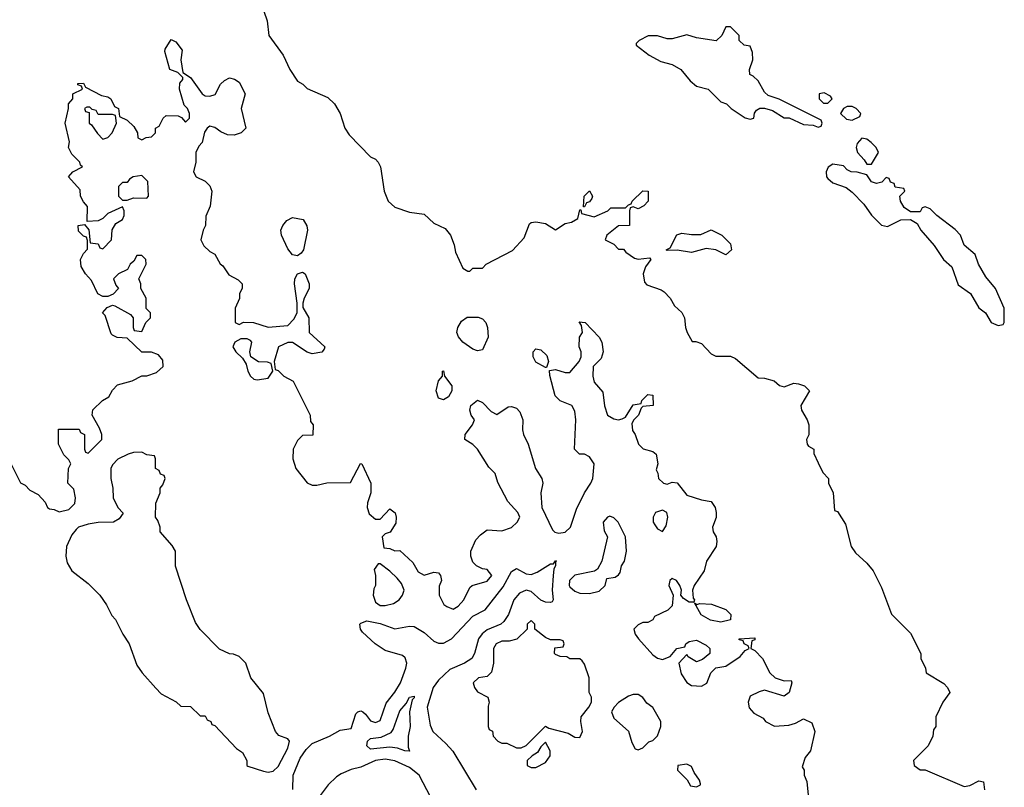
# Model space of a CAD drawing. Header units: inches. Extents: x 2380249 to 2585472, y 382747 to 546448.
# Tile 472 of 626: x 2522228 to 2526275, y 475960 to 479115. Entities that reach past the tile are written whole.
import ezdxf

# ---------------------------------------------------------------- set-up
doc = ezdxf.new("R2010")
doc.units = ezdxf.units.IN
doc.header["$MEASUREMENT"] = 0
doc.layers.add('C5427', color=7, linetype='Continuous')

msp = doc.modelspace()

# ---------------------------------------------------------------- linework, layer by layer
at = {"layer": 'C5427', "color": 4}
for points, elevation in [([(2523231.3, 479150), (2523244.7, 479110), (2523252, 479050), (2523311, 478970), (2523338, 478910), (2523370, 478862), (2523392, 478850), (2523410, 478832), (2523495.3, 478795.3), (2523522, 478770), (2523544.7, 478730), (2523564.7, 478670), (2523582, 478642), (2523670, 478552), (2523690, 478542), (2523702, 478530), (2523710.9, 478510.9), (2523726.8, 478410), (2523742, 478370), (2523770, 478344.7), (2523830, 478324.7), (2523890, 478316), (2523930, 478278.8), (2523977.5, 478257.5), (2523998.8, 478230), (2524014, 478190), (2524019.8, 478159.8), (2524050, 478094), (2524070, 478082), (2524078, 478082), (2524090, 478094), (2524130, 478094), (2524146, 478110), (2524254, 478166), (2524302, 478218), (2524324, 478276), (2524330, 478282), (2524350, 478284.7), (2524390, 478278), (2524430, 478252), (2524470, 478278), (2524496.4, 478283.6), (2524522, 478298), (2524530, 478334), (2524534, 478334), (2524538, 478318), (2524590, 478304.7), (2524646, 478330), (2524658, 478342), (2524718, 478342), (2524730, 478354), (2524742, 478358), (2524746, 478370), (2524790, 478412), (2524811.1, 478411.1), (2524812, 478370), (2524794, 478350), (2524770, 478338), (2524750, 478346), (2524738, 478342), (2524734, 478330), (2524734, 478270), (2524690, 478268), (2524642, 478230), (2524634, 478210), (2524670, 478192), (2524690, 478172), (2524710, 478172), (2524719.6, 478159.6), (2524755.3, 478135.3), (2524770, 478131), (2524816.9, 478136.9), (2524822, 478130), (2524800.7, 478099.3), (2524791, 478070), (2524796, 478036), (2524806, 478026), (2524865.4, 478005.4), (2524876.9, 477996.9), (2524902, 477970), (2524919.6, 477939.6), (2524950, 477912), (2524961, 477890), (2524964.7, 477850), (2524971.3, 477830), (2524992, 477792), (2525008, 477792), (2525030, 477784.7), (2525070, 477742), (2525090, 477732), (2525150, 477732), (2525170, 477722), (2525263.6, 477643.6), (2525290, 477642), (2525330, 477631.3), (2525351.1, 477611.1), (2525370, 477606), (2525410, 477621), (2525430, 477618), (2525454, 477610), (2525474, 477590), (2525438.8, 477530), (2525441, 477510), (2525464.7, 477470), (2525471.3, 477450), (2525471.3, 477408.7), (2525462, 477390), (2525464.7, 477370), (2525470, 477362), (2525492, 477350), (2525492.7, 477332.7), (2525510, 477294), (2525530, 477254), (2525552, 477230), (2525552, 477210), (2525572, 477170), (2525578, 477098), (2525590, 477094), (2525622, 477042), (2525646, 476950), (2525663.5, 476923.5), (2525710, 476882), (2525736, 476850), (2525770, 476782), (2525811.1, 476671.1), (2525890, 476594), (2525932, 476510), (2525932, 476490), (2525952, 476450), (2525954, 476430), (2526026.4, 476386.4), (2526042, 476370), (2526052, 476350), (2526022, 476310), (2525994, 476250), (2525994, 476210), (2525983.6, 476196.4), (2525982, 476170), (2525962, 476130), (2525902, 476070), (2525904.7, 476050), (2525930, 476032), (2525950, 476031.3), (2526110, 475962.8), (2526133.2, 475966.8), (2526170, 475986), (2526190, 475982), (2526194, 475950)], 36), ([(2522182, 477310), (2522231.6, 477211.6), (2522250, 477202), (2522270, 477182), (2522303.6, 477163.6), (2522332.7, 477132.7), (2522342, 477110), (2522350, 477104.7), (2522370, 477102), (2522390, 477092), (2522430, 477102), (2522454, 477126), (2522458, 477150), (2522450, 477186), (2522426, 477210), (2522428, 477270), (2522438, 477290), (2522430, 477306), (2522410, 477326), (2522388, 477370), (2522387.3, 477432.7), (2522472.7, 477432.7), (2522478, 477418), (2522494, 477410), (2522494, 477350), (2522498, 477338), (2522510, 477334), (2522566, 477390), (2522566, 477410), (2522556.4, 477436.4), (2522526, 477490), (2522528.9, 477511.1), (2522568, 477550), (2522594.6, 477565.4), (2522610, 477592), (2522630, 477614), (2522690, 477631.3), (2522730, 477651.3), (2522750, 477651.3), (2522790, 477664.7), (2522818, 477690), (2522816.4, 477716.4), (2522798, 477738), (2522770, 477748), (2522730, 477748), (2522670, 477806), (2522628.9, 477808.9), (2522610, 477818), (2522604, 477824), (2522579, 477899), (2522569, 477910), (2522587.3, 477932.7), (2522610, 477942), (2522619.6, 477939.6), (2522683.6, 477903.6), (2522694, 477890), (2522694, 477850), (2522698, 477838), (2522730, 477834), (2522746, 477870), (2522766, 477890), (2522766, 477910), (2522748.4, 477928.4), (2522748, 477970), (2522726, 478010), (2522726, 478030), (2522718, 478050), (2522748, 478110), (2522746, 478130), (2522730, 478146), (2522710, 478146), (2522696.9, 478123.1), (2522682, 478110), (2522671.3, 478088.7), (2522634, 478070), (2522614, 478050), (2522623.6, 478023.6), (2522634, 478010), (2522612.7, 477987.3), (2522590, 477978), (2522570, 477978), (2522548.7, 477988.7), (2522523.1, 478043.1), (2522498, 478070), (2522480.4, 478100.4), (2522478, 478130), (2522490, 478154), (2522507.3, 478172.7), (2522507.3, 478207.3), (2522502, 478222), (2522490, 478226), (2522470, 478246), (2522468, 478270), (2522494, 478274), (2522512, 478252), (2522518, 478198), (2522550, 478194), (2522558, 478178), (2522570, 478174), (2522606, 478210), (2522608.4, 478251.6), (2522623.1, 478276.9), (2522650, 478294), (2522658, 478310), (2522658, 478330), (2522650, 478346), (2522590, 478318), (2522570, 478298), (2522550, 478288), (2522506, 478286), (2522507.3, 478347.3), (2522490, 478366), (2522478, 478390), (2522476.4, 478416.4), (2522428, 478470), (2522446, 478490), (2522486, 478510), (2522478, 478518), (2522475.3, 478530), (2522442, 478562), (2522429, 478590), (2522433.2, 478613.2), (2522415.3, 478690), (2522428, 478750), (2522428, 478770), (2522446, 478790), (2522446, 478810), (2522486, 478830), (2522482, 478842), (2522467.3, 478847.3), (2522467.3, 478852.7), (2522490, 478854), (2522498, 478838), (2522563.6, 478803.6), (2522590, 478798), (2522602, 478790), (2522618, 478758), (2522634, 478750), (2522638, 478718), (2522670, 478702), (2522696.9, 478676.9), (2522712, 478650), (2522714, 478630), (2522730, 478622), (2522748.4, 478631.6), (2522770, 478634), (2522786, 478650), (2522786, 478670), (2522802, 478678), (2522818, 478710), (2522830, 478722), (2522879.6, 478719.6), (2522892.7, 478712.7), (2522910, 478694), (2522926, 478710), (2522926, 478730), (2522918, 478750), (2522904, 478764), (2522885.2, 478830), (2522886, 478854), (2522898, 478870), (2522898, 478878), (2522878, 478898), (2522845.2, 478910), (2522824.7, 478984.7), (2522825.6, 478994.4), (2522850, 479034), (2522870, 479024.7), (2522896, 478990), (2522891, 478950), (2522898, 478898), (2522930, 478878), (2522978, 478810), (2522990, 478802.8), (2523010, 478800.7), (2523032.1, 478807.9), (2523054, 478850), (2523070, 478866), (2523090, 478876), (2523110.7, 478870.7), (2523130, 478858), (2523154.8, 478810), (2523138.8, 478750), (2523158, 478670), (2523138, 478650), (2523110, 478640.9), (2523082.5, 478642.5), (2523054.5, 478654.5), (2523030, 478672.7), (2523010, 478677.2), (2522998, 478670), (2522987.5, 478652.5), (2522978, 478610), (2522964.5, 478595.5), (2522952, 478570), (2522952, 478530), (2522942, 478490), (2522954, 478470), (2522990, 478452), (2523010, 478432), (2523018, 478410), (2523011.1, 478348.9), (2522992.7, 478307.3), (2522992, 478270), (2522982, 478250), (2522972, 478210), (2522985.4, 478185.4), (2523010, 478162), (2523030, 478152), (2523051.6, 478111.6), (2523063.6, 478103.6), (2523087.1, 478067.1), (2523125.4, 478045.4), (2523142, 478030), (2523142, 478010), (2523132, 477990), (2523131.3, 477968.7), (2523114, 477930), (2523114, 477870), (2523130, 477862), (2523148, 477872), (2523188.7, 477871.3), (2523250, 477850.8), (2523330, 477858.8), (2523355.5, 477884.5), (2523369, 477910), (2523369, 477950), (2523357.2, 478030), (2523359, 478050), (2523369.4, 478070.6), (2523390, 478078), (2523402, 478070), (2523418, 478030), (2523418, 478010), (2523398, 477970), (2523391.3, 477950), (2523391.6, 477931.6), (2523416, 477890), (2523418, 477830), (2523482, 477770), (2523479.6, 477760.4), (2523470, 477748), (2523430, 477742), (2523410, 477748.7), (2523350, 477788), (2523330, 477788.7), (2523292, 477770), (2523274, 477710), (2523278, 477678), (2523290, 477674), (2523314, 477650), (2523352, 477630), (2523422, 477490), (2523423.6, 477463.6), (2523434, 477450), (2523432.7, 477407.3), (2523390, 477406), (2523370, 477386), (2523352, 477350), (2523351.3, 477310), (2523362.8, 477270), (2523410, 477212), (2523430, 477202), (2523450, 477202), (2523490, 477212), (2523587.3, 477212.7), (2523628.9, 477291.1), (2523634, 477290), (2523671, 477210), (2523672, 477170), (2523658, 477130), (2523656, 477110), (2523664.5, 477084.5), (2523690, 477062), (2523710, 477062), (2523750, 477104.7), (2523771.1, 477088.9), (2523776, 477070), (2523774.4, 477045.6), (2523750.8, 477009.2), (2523730, 477002), (2523718, 476990), (2523724.7, 476944.7), (2523750, 476942), (2523770, 476932), (2523790, 476934), (2523843.6, 476883.6), (2523866, 476846), (2523890, 476832), (2523930, 476844.7), (2523950, 476842), (2523958, 476830), (2523962, 476810), (2523952.7, 476787.3), (2523952, 476750), (2523971.6, 476711.6), (2523983.6, 476703.6), (2524010, 476692), (2524030, 476704.7), (2524054, 476730), (2524079, 476781), (2524088, 476790), (2524150, 476807.3), (2524168.7, 476830), (2524150, 476855.3), (2524130, 476858), (2524106, 476870), (2524090, 476886), (2524082, 476910), (2524082, 476930), (2524102.7, 476977.3), (2524122, 476998), (2524150, 477018), (2524210, 477014.8), (2524250, 477027.7), (2524273.2, 477050), (2524284, 477070), (2524275.3, 477090), (2524235.1, 477135.1), (2524193.6, 477213.6), (2524182, 477250), (2524156, 477276), (2524109.2, 477350), (2524090, 477369.2), (2524058, 477390), (2524059, 477410), (2524089, 477450), (2524098, 477470), (2524084, 477490), (2524079, 477510), (2524082, 477530), (2524110, 477551.3), (2524130, 477542), (2524165.4, 477505.4), (2524190, 477492), (2524236.4, 477523.6), (2524250, 477524.7), (2524270, 477518), (2524283.5, 477503.5), (2524296, 477470), (2524294.8, 477430), (2524298.8, 477410), (2524318.8, 477370), (2524348.2, 477270), (2524374.8, 477230), (2524378.8, 477210), (2524370.8, 477170), (2524374.8, 477110), (2524418, 477018), (2524428.2, 477008.2), (2524444.1, 477004.1), (2524470, 477008.4), (2524491.5, 477030), (2524516.4, 477103.6), (2524549.2, 477170), (2524576.2, 477210), (2524583.7, 477230), (2524589.2, 477290), (2524570, 477319), (2524550, 477329), (2524529.3, 477329.3), (2524508.7, 477350), (2524514, 477470), (2524510, 477506), (2524498, 477530), (2524449, 477549), (2524429.2, 477569.2), (2524407.3, 477652.7), (2524406, 477674), (2524430, 477678), (2524470, 477664.7), (2524490, 477664.7), (2524528, 477710), (2524535.3, 477730), (2524535.3, 477750), (2524528, 477770), (2524528.7, 477810), (2524542, 477830), (2524538, 477858), (2524527.3, 477872.7), (2524552, 477870), (2524610, 477811), (2524620.7, 477790), (2524626.8, 477750), (2524618, 477722), (2524584.7, 477690), (2524584, 477650), (2524590, 477624.7), (2524624.7, 477584.7), (2524631.6, 477528.4), (2524644.7, 477490), (2524670, 477474.8), (2524690, 477471), (2524704.7, 477475.3), (2524718, 477482), (2524750, 477532), (2524782, 477538), (2524786, 477550), (2524810, 477574), (2524830, 477572), (2524832, 477530), (2524790, 477526), (2524782, 477518), (2524772, 477490), (2524752, 477470), (2524744.7, 477455.3), (2524746.8, 477426.8), (2524758, 477410), (2524771.1, 477371.1), (2524791.1, 477351.1), (2524830, 477341), (2524844.7, 477330), (2524851.3, 477290), (2524844.7, 477264.7), (2524851.6, 477251.6), (2524854, 477230), (2524874, 477210), (2524890, 477206), (2524910, 477214), (2524930, 477212), (2524970, 477161), (2525030, 477142), (2525070, 477134.8), (2525086.8, 477110), (2525090.6, 477090), (2525090.5, 477069.5), (2525076, 477030), (2525078.8, 477010), (2525090.8, 476990), (2525094, 476970), (2525090.7, 476950), (2525050.7, 476889.3), (2525042, 476850), (2525000.7, 476790), (2524994, 476770), (2524996.9, 476736.9), (2525002, 476730), (2524999.6, 476720.4), (2524980.4, 476720.4), (2524956.4, 476736.4), (2524946, 476750), (2524948, 476770), (2524942, 476790), (2524928, 476810), (2524910, 476819), (2524901, 476810), (2524896, 476790), (2524914, 476750), (2524910, 476706), (2524891.6, 476688.4), (2524838, 476662), (2524830, 476648.7), (2524810, 476638), (2524790, 476638), (2524770, 476628), (2524752, 476610), (2524758, 476590), (2524771.3, 476570), (2524830, 476504.7), (2524850, 476491.3), (2524870, 476486), (2524902, 476498), (2524928.9, 476531.1), (2524962, 476538), (2524966, 476550), (2524980.4, 476559.6), (2525010, 476564.7), (2525050, 476544.7), (2525064.7, 476530), (2525064.7, 476510), (2525035.3, 476484.7), (2525010, 476475.3), (2524976.4, 476496.4), (2524970, 476506), (2524938, 476470), (2524947.1, 476427.1), (2524970.9, 476390.9), (2524990, 476378), (2525030, 476376), (2525052.5, 476387.5), (2525069, 476431), (2525088.9, 476451.1), (2525130, 476458), (2525190, 476498), (2525210, 476522), (2525226, 476530), (2525222, 476542), (2525206, 476550), (2525202, 476562), (2525186, 476566), (2525186, 476570), (2525250, 476574), (2525250, 476566), (2525238, 476562), (2525234, 476530), (2525250, 476522), (2525282, 476490), (2525312, 476430), (2525334, 476410), (2525370, 476398), (2525399.6, 476399.6), (2525402, 476390), (2525390.9, 476349.1), (2525370, 476335.3), (2525290, 476359), (2525267.1, 476352.9), (2525230, 476334), (2525222, 476310), (2525226.8, 476286.8), (2525245.4, 476265.4), (2525283.6, 476243.6), (2525294, 476230), (2525331.3, 476211.3), (2525390, 476214.8), (2525416.5, 476223.5), (2525450, 476242), (2525484.7, 476224.7), (2525496, 476190), (2525478, 476110), (2525456.9, 476083.1), (2525444.7, 476044.7), (2525452, 476030), (2525452, 476010), (2525463.6, 475983.6), (2525470, 475914)], 32), ([(2523351.4, 475951.4), (2523352.8, 476010), (2523380.6, 476079.4), (2523405.2, 476114.8), (2523430, 476140.5), (2523502, 476170), (2523545.6, 476194.4), (2523590, 476202), (2523610, 476262), (2523618, 476270), (2523630, 476274.8), (2523638, 476270), (2523650, 476261), (2523670, 476233.4), (2523678, 476230), (2523690, 476227), (2523710, 476234), (2523734.5, 476305.5), (2523770, 476350.6), (2523792.8, 476390), (2523815.1, 476450), (2523818.7, 476470), (2523812.5, 476492.5), (2523801.2, 476501.2), (2523730, 476523), (2523689.8, 476549.8), (2523637.7, 476597.7), (2523629.4, 476610), (2523626.6, 476630), (2523630, 476634.8), (2523655.1, 476644.9), (2523710, 476633.1), (2523770, 476611.8), (2523830, 476622), (2523850, 476621.3), (2523890, 476596.4), (2523930, 476560.9), (2523950, 476552.9), (2523970, 476552.9), (2524003.6, 476570), (2524090, 476663.7), (2524140.7, 476690), (2524215.8, 476784.2), (2524250, 476847.7), (2524270, 476859.1), (2524310, 476837.1), (2524330, 476834.9), (2524355.8, 476844.2), (2524410, 476878.8), (2524422, 476878), (2524430.9, 476890.9), (2524434, 476890), (2524431.1, 476888.9), (2524431.1, 476871.1), (2524423, 476857), (2524420.4, 476830), (2524416.4, 476770), (2524421, 476730), (2524417.3, 476722.7), (2524410, 476719), (2524390, 476720.7), (2524370, 476729.7), (2524330, 476764.4), (2524310, 476769.8), (2524282.5, 476757.5), (2524259, 476730), (2524236.9, 476670), (2524218.7, 476641.3), (2524205.5, 476630), (2524150, 476607.1), (2524128.6, 476591.4), (2524114, 476570), (2524097, 476510), (2524086, 476490), (2524056.3, 476470), (2523996.4, 476443.6), (2523950, 476400.5), (2523927.9, 476370), (2523902.6, 476290), (2523915.5, 476215.5), (2523926, 476190), (2523980.3, 476140.2), (2524007.9, 476107.9), (2524104.9, 475950)], 28), ([(2523918.4, 475918.4), (2523869.7, 476010), (2523830, 476041), (2523770, 476068.2), (2523730, 476076), (2523691, 476070), (2523630, 476042.7), (2523590, 476032.7), (2523550, 476015.1), (2523530, 476002.4), (2523496.4, 475970), (2523450.2, 475909.8)], 28)]:
    msp.add_lwpolyline(points, dxfattribs=dict(at, elevation=elevation))
for points, elevation in [([(2525150, 479086), (2525130, 479086), (2525114, 479050), (2525091.1, 479028.9), (2525010, 479041.2), (2524970, 479053.2), (2524910, 479036), (2524890, 479037.2), (2524850, 479049), (2524811.6, 479048.4), (2524774, 479030), (2524762, 479018), (2524762, 479010), (2524816, 478970), (2524864.1, 478944.1), (2524910, 478930.7), (2524946, 478910), (2524984.5, 478864.5), (2525010, 478842), (2525058, 478830), (2525110, 478778), (2525134, 478770), (2525152, 478750), (2525210, 478711.3), (2525230, 478706), (2525246, 478710), (2525248.4, 478731.6), (2525256.4, 478743.6), (2525270, 478752), (2525290, 478752), (2525322, 478742), (2525370, 478712), (2525391.6, 478711.6), (2525450, 478684.7), (2525490, 478682), (2525510, 478674), (2525522, 478678), (2525526, 478690), (2525522, 478702), (2525350, 478788.7), (2525304, 478804), (2525290, 478818), (2525264, 478864), (2525243.1, 478883.1), (2525228.7, 478890), (2525228, 478910), (2525242, 478950), (2525240.4, 478980.4), (2525230, 479006), (2525206, 479010), (2525186, 479030), (2525186, 479050)], 44), ([(2525534.6, 478814.6), (2525514, 478810), (2525514, 478790), (2525532.7, 478772.7), (2525550, 478772), (2525568, 478790), (2525560.4, 478800.4)], 44), ([(2522516.4, 478756.4), (2522503.6, 478756.4), (2522494, 478750), (2522498, 478738), (2522514, 478734), (2522514, 478690), (2522523.6, 478683.6), (2522547.5, 478647.5), (2522570, 478624.7), (2522590, 478631.3), (2522608.7, 478650), (2522626, 478690), (2522622, 478722), (2522610, 478726), (2522550, 478726), (2522542, 478742), (2522526, 478746)], 32), ([(2525650, 478758), (2525630, 478758), (2525614, 478750), (2525602, 478730), (2525626.4, 478706.4), (2525650, 478702), (2525682, 478718), (2525686, 478730), (2525666, 478750)], 44), ([(2525690, 478628.7), (2525670, 478606), (2525666.8, 478590), (2525671.3, 478570), (2525699.8, 478539.8), (2525710, 478522), (2525730, 478522), (2525758, 478570), (2525748, 478590), (2525728.7, 478610), (2525710, 478624)], 44), ([(2525570, 478522), (2525550.9, 478509.1), (2525542.8, 478490), (2525544.9, 478470), (2525550, 478462.8), (2525570, 478444.9), (2525625.5, 478425.5), (2525650, 478406.8), (2525697.5, 478357.5), (2525730, 478311.3), (2525770, 478271.3), (2525794.6, 478265.4), (2525850, 478292), (2525890, 478294), (2525916.9, 478276.9), (2525932, 478250), (2525987.1, 478187.1), (2526026, 478130), (2526059.1, 478099.1), (2526085.5, 478025.5), (2526136, 477990), (2526170, 477931.3), (2526198, 477910), (2526222, 477870), (2526250, 477858), (2526270, 477862), (2526275.3, 477870), (2526275.3, 477930), (2526239, 478010), (2526198.9, 478058.9), (2526169, 478110), (2526155.3, 478150), (2526110, 478188.7), (2526095.3, 478230), (2526072.9, 478252.9), (2525998, 478310), (2525970, 478338), (2525950, 478346), (2525938, 478342), (2525930, 478326), (2525890, 478326), (2525863.1, 478343.1), (2525848, 478370), (2525846, 478390), (2525866, 478410), (2525862, 478422), (2525827.3, 478427.3), (2525822, 478442), (2525807.3, 478447.3), (2525802, 478462), (2525790, 478466), (2525772, 478448), (2525750, 478442), (2525729.3, 478449.3), (2525710, 478478), (2525670, 478489), (2525646, 478490), (2525630, 478498), (2525614, 478514)], 44), ([(2522730, 478475.3), (2522694, 478470), (2522679.6, 478460.4), (2522670, 478446), (2522650, 478446), (2522634, 478430), (2522634, 478390), (2522650, 478374), (2522670, 478374), (2522696.4, 478383.6), (2522750, 478382), (2522758, 478390), (2522755.3, 478450)], 32), ([(2524546, 478346), (2524548.7, 478390), (2524570, 478411.3), (2524582, 478390), (2524579.6, 478380.4), (2524570, 478366), (2524558, 478362), (2524550, 478346)], 36), ([(2523370, 478145.2), (2523350, 478149.2), (2523330, 478174), (2523304.5, 478230), (2523300.9, 478250), (2523309.3, 478270), (2523326.6, 478290), (2523350, 478301.6), (2523393.4, 478293.4), (2523408.3, 478268.3), (2523410.6, 478250), (2523394, 478170), (2523384.9, 478155.1)], 32), ([(2525130, 478149), (2525090, 478168.7), (2525050, 478175.3), (2524990, 478159), (2524930, 478168), (2524890, 478166), (2524886, 478170), (2524902, 478178), (2524929, 478231), (2524950, 478238), (2524990, 478232), (2525027.3, 478232.7), (2525070, 478252), (2525114, 478230), (2525150, 478194), (2525154, 478170)], 36), ([(2524110, 477754), (2524090, 477761.2), (2524049.5, 477789.5), (2524032, 477812), (2524025.2, 477830), (2524029.2, 477850), (2524044.2, 477875.8), (2524067.3, 477892.7), (2524112.9, 477892.9), (2524130, 477885.5), (2524143.8, 477870), (2524150.5, 477850), (2524153.4, 477810), (2524130, 477758)], 32), ([(2523163.1, 477803.1), (2523136.9, 477803.1), (2523112, 477790), (2523104.7, 477770), (2523116, 477750), (2523144.5, 477724.5), (2523159.1, 477699.1), (2523165.5, 477670), (2523177.3, 477650), (2523190, 477637.3), (2523204.7, 477635.3), (2523250, 477642), (2523268, 477670), (2523262, 477702), (2523247.3, 477707.3), (2523210, 477708.7), (2523178, 477730), (2523174, 477750), (2523182, 477790), (2523176.5, 477796.5)], 32), ([(2524390, 477686), (2524350, 477708), (2524338, 477730), (2524338, 477750), (2524350, 477762), (2524370, 477758), (2524395.3, 477735.3), (2524402, 477710), (2524394, 477686)], 32), ([(2523970, 477553.2), (2523950, 477559), (2523939.3, 477590), (2523948.9, 477631.1), (2523966, 477650), (2523966, 477670), (2523970, 477672), (2523974, 477650), (2524004.7, 477610), (2524004.7, 477590), (2523990, 477565.2)], 32), ([(2522730, 477338), (2522696.4, 477336.4), (2522674, 477330), (2522631.6, 477308.4), (2522610, 477286), (2522602, 477270), (2522602, 477230), (2522611.3, 477190), (2522612, 477150), (2522632, 477110), (2522652.7, 477087.3), (2522636.9, 477063.1), (2522614, 477050), (2522550, 477049), (2522510, 477042), (2522470, 477028.7), (2522459.8, 477020.2), (2522442, 476998), (2522421, 476950), (2522418, 476910), (2522422.8, 476882.8), (2522442, 476850), (2522510, 476798), (2522558, 476750), (2522584.7, 476710), (2522606.4, 476666.4), (2522622, 476650), (2522652, 476590), (2522678, 476550), (2522710, 476462), (2522731.3, 476430), (2522787.1, 476367.1), (2522810, 476344.7), (2522871.6, 476311.6), (2522890, 476294), (2522930, 476292), (2522970, 476254), (2522990, 476254), (2522998, 476238), (2523014, 476230), (2523018, 476218), (2523030, 476214), (2523119.6, 476119.6), (2523143.6, 476103.6), (2523162, 476070), (2523162, 476050), (2523166.4, 476046.4), (2523230, 476026), (2523250, 476022.8), (2523270, 476026.8), (2523290, 476046), (2523330, 476121), (2523337.2, 476150), (2523330, 476159), (2523292.7, 476172.7), (2523279, 476190), (2523250, 476266), (2523230, 476346), (2523178, 476410), (2523158, 476470), (2523130, 476498), (2523107.3, 476507.3), (2523090, 476508), (2523050, 476528), (2522970, 476608.7), (2522950, 476638), (2522914, 476730), (2522868.9, 476868.9), (2522868, 476930), (2522854.6, 476954.6), (2522806, 477010), (2522806, 477030), (2522796.4, 477056.4), (2522786, 477070), (2522787.3, 477127.3), (2522806, 477170), (2522806, 477190), (2522816.4, 477203.6), (2522826, 477230), (2522822, 477242), (2522807.3, 477247.3), (2522802, 477262), (2522786, 477270), (2522786, 477310), (2522782, 477322), (2522750, 477326)], 32), ([(2524654, 477074), (2524644.7, 477070), (2524626.8, 477050), (2524630, 477014), (2524644.7, 476990), (2524621, 476890), (2524603.5, 476856.5), (2524590.9, 476849.1), (2524510, 476831.6), (2524488.2, 476810), (2524486.4, 476790), (2524490, 476784), (2524510, 476766), (2524530, 476758), (2524570, 476756.3), (2524610, 476766.8), (2524635.3, 476790), (2524642, 476818), (2524676.4, 476823.6), (2524690, 476834), (2524696.4, 476843.6), (2524702, 476870), (2524714, 476890), (2524722, 476930), (2524718, 476990), (2524688, 477050), (2524670, 477068)], 32), ([(2524870, 477099), (2524842, 477090), (2524831.3, 477070), (2524831.3, 477050), (2524838.8, 477038.8), (2524850, 477022), (2524870, 477012), (2524884.7, 477035.3), (2524892.7, 477070), (2524888, 477090)], 32), ([(2523710, 476878), (2523702, 476878), (2523684.7, 476855.3), (2523691, 476831), (2523691, 476790), (2523684, 476776), (2523680.7, 476750), (2523690, 476721), (2523710, 476707.7), (2523730, 476707.3), (2523764.7, 476715.3), (2523788, 476730), (2523802, 476750), (2523808, 476770), (2523798, 476798), (2523780.2, 476820.2), (2523750, 476848.7)], 32), ([(2525012, 476712), (2525024, 476716), (2525072.3, 476712.3), (2525130.7, 476690.7), (2525151.3, 476670), (2525150, 476648.7), (2525110, 476639), (2525067, 476647), (2525029.3, 476669.3), (2525002, 476718)], 32), ([(2524330, 476646), (2524314, 476630), (2524314, 476610), (2524270.9, 476569.1), (2524239.8, 476560.2), (2524210, 476561.2), (2524186, 476550), (2524176, 476530), (2524176, 476470), (2524166.8, 476433.2), (2524150, 476415.3), (2524114, 476410), (2524092, 476390), (2524098, 476370), (2524110, 476352), (2524152, 476330), (2524158, 476310), (2524154, 476294), (2524154, 476210), (2524158, 476198), (2524171.3, 476191.3), (2524174, 476170), (2524194, 476150), (2524210, 476142), (2524230, 476142), (2524270, 476122), (2524290, 476122), (2524310, 476132), (2524390, 476211.3), (2524403.6, 476203.6), (2524482, 476182), (2524510, 476166), (2524530, 476164.7), (2524542, 476190), (2524534, 476230), (2524535.3, 476250), (2524568, 476290), (2524578, 476310), (2524578, 476330), (2524569, 476350), (2524569, 476410), (2524550, 476466), (2524540.4, 476480.4), (2524530, 476488), (2524490, 476488.7), (2524476.4, 476496.4), (2524450, 476498), (2524430, 476506), (2524426, 476510), (2524427.3, 476532.7), (2524462, 476538), (2524466, 476550), (2524462, 476562), (2524450, 476566), (2524410, 476566), (2524390, 476575.3), (2524346, 476610), (2524346, 476630)], 32), ([(2523830, 476109.2), (2523810.5, 476109.5), (2523780.5, 476120.5), (2523750, 476125.4), (2523670, 476116.2), (2523654.5, 476130), (2523658, 476150), (2523670, 476160.5), (2523713.6, 476166.4), (2523754.7, 476185.3), (2523762.7, 476197.3), (2523790, 476274.8), (2523816, 476304), (2523830, 476330.8), (2523850, 476334), (2523850, 476328), (2523841, 476319), (2523830.5, 476270), (2523832.4, 476210), (2523824.9, 476170), (2523825.4, 476125.4)], 24), ([(2524770, 476342), (2524750, 476342), (2524730, 476335.3), (2524690, 476308.7), (2524671.3, 476290), (2524661, 476270), (2524670, 476244.7), (2524730.9, 476190.9), (2524743.6, 476143.6), (2524758, 476118), (2524770, 476114), (2524790, 476122), (2524813.6, 476146.4), (2524830, 476152), (2524850, 476172), (2524864, 476210), (2524864, 476230), (2524830, 476288), (2524805.6, 476305.6), (2524789.1, 476329.1)], 32), ([(2524390, 476146), (2524370, 476126), (2524356.9, 476103.1), (2524334, 476090), (2524314, 476070), (2524314, 476050), (2524330, 476042), (2524350, 476042), (2524390, 476062), (2524408, 476090), (2524408, 476110)], 32), ([(2524970, 476055.3), (2524934, 476050), (2524932, 476030), (2524971.3, 475991.3), (2524985.4, 475965.4), (2525010, 475962), (2525026, 475970), (2525026, 475974), (2525022, 475990), (2525000.2, 476020.2), (2524990, 476046)], 32)]:
    msp.add_lwpolyline(points, close=True, dxfattribs=dict(at, elevation=elevation))

doc.saveas('drawing.dxf')
